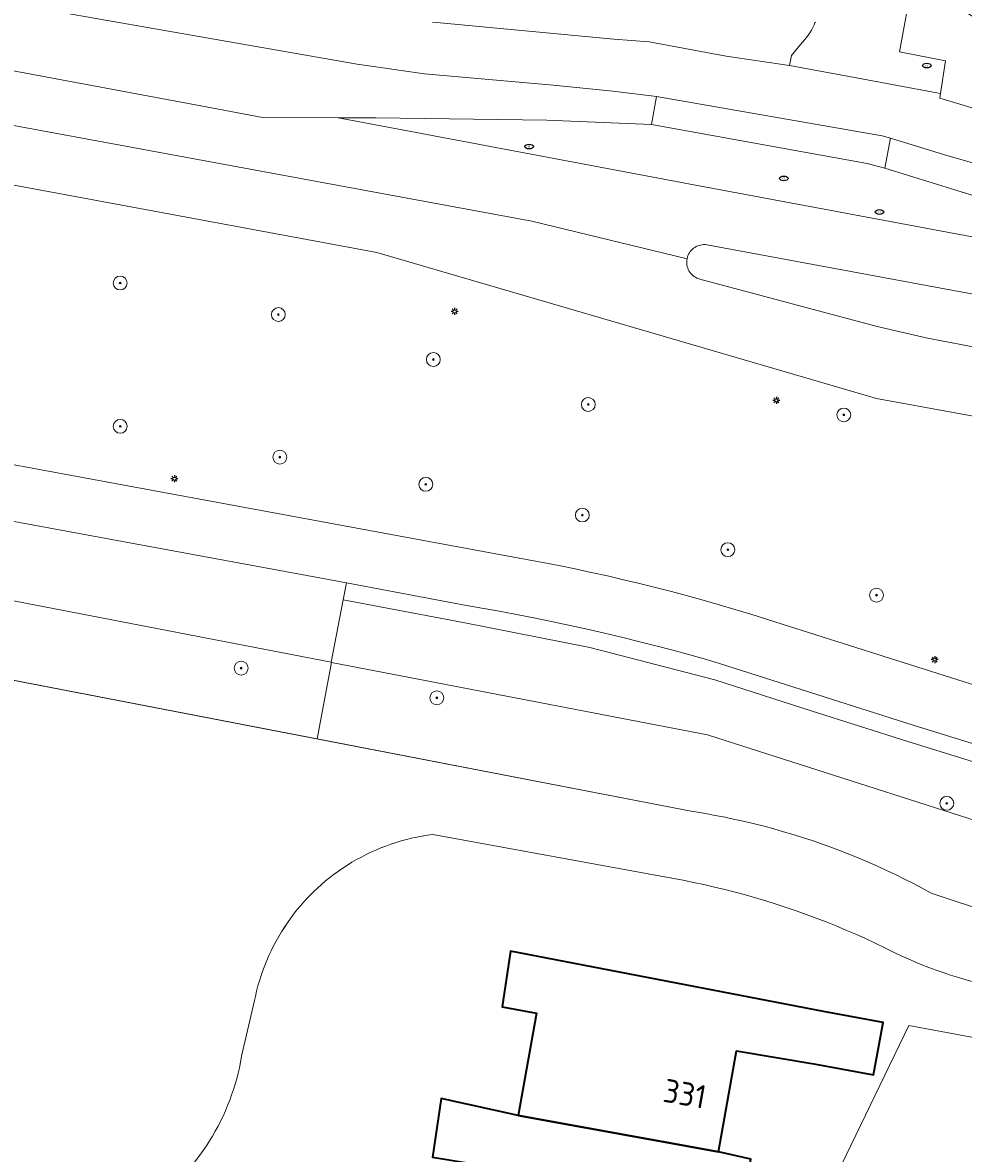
# Model space of a CAD drawing. Header units: metres. Extents: x 152610 to 160096, y 456114 to 462495.
# Tile 304 of 656: x 157290 to 157345, y 460435 to 460500. Entities that reach past the tile are written whole.
import ezdxf
from ezdxf.enums import TextEntityAlignment as Align

# ---------------------------------------------------------------- set-up
doc = ezdxf.new("R2010")
doc.units = ezdxf.units.M
doc.header["$LTSCALE"] = 0.5
doc.layers.get('0').update_dxf_attribs({"linetype": 'CONTINUOUS'})
for name, color, linetype, lineweight in [('B-PV-GK-BESCHOEIING-G', 251, 'GK-BESCHOEIING-SO', 18), ('B-PV-GR-BEPLANTING_CULTUUR_BOSPLANTSOEN-GV', 251, 'CONTINUOUS', 18), ('B-PV-GR-BOOM-S', 251, 'CONTINUOUS', 25), ('B-PV-GW-TALUD_KRUIN-G', 251, 'CONTINUOUS', 18), ('B-PV-IE-MEUBILAIR-S', 251, 'CONTINUOUS', 25), ('B-PV-OG-BEBOUWING-GV', 6, 'CONTINUOUS', 35), ('B-PV-OG-BEBOUWING-T18', 1, 'CONTINUOUS', 18), ('B-PV-OG-TERREIN_BEGROEID-GV', 251, 'CONTINUOUS', 18), ('B-PV-OG-WATER_SLOOT-GV', 251, 'CONTINUOUS', 18), ('B-PV-VH-GESLOTENVERHARDING_ASFALT-GV', 251, 'CONTINUOUS', 18), ('B-PV-VH-OPENVERHARDING_BETONSTRAATSTEEN-GV', 251, 'CONTINUOUS', 18), ('B-PV-VH-OPENVERHARDING_STRAATBAKSTEEN-GV', 251, 'CONTINUOUS', 18), ('B-PV-VH-OPENVERHARDING_TEGEL-GV', 251, 'CONTINUOUS', 18)]:
    doc.layers.add(name, color=color, linetype=linetype, lineweight=lineweight)
doc.styles.add('NLCS-ISO', font='NLCS-ISO.ttf')
doc.styles.add('NLCS-ISO-M750-T18', font='NLCS-ISO.ttf', dxfattribs={"height": 1.35})
doc.linetypes.add('GK-BESCHOEIING-SO', pattern='A,18,-3,[1,NLCS.SHX,S=0.6,R=0,X=0,Y=0],-3', length=24)

# ---------------------------------------------------------------- blocks, each defined once
blk = doc.blocks.new('SIE-MEUBILAIR_PAAL_LICHTMAST-SO')
for points in [[(-0.62, 0), (-1, 0)], [(-0.71, 0.71), (-0.44, 0.44)], [(0, 1), (0, 0.62)], [(0.44, 0.44), (0.71, 0.71)], [(1, 0), (0.62, 0)], [(-0.71, -0.71), (-0.44, -0.44)], [(0, -0.62), (0, -1)], [(0.44, -0.44), (0.71, -0.71)]]:
    blk.add_lwpolyline(points)
blk.add_circle((0, 0), 0.5)
blk = doc.blocks.new('SIE-MEUBILAIR_PUT_RIOOLPUT-SO')
blk.add_ellipse((0, 0), major_axis=(1.25, 0), ratio=0.54)
at = {"style": 'NLCS-ISO'}
blk.add_text('ri', height=0.75, dxfattribs=at).set_placement((-0.04, 0.07), align=Align.MIDDLE_CENTER)
blk = doc.blocks.new('SGR-BOOM_GBKN-SO')
at = {"linetype": 'ByBlock', "lineweight": 18}
h = blk.add_hatch(color=0, dxfattribs=at)
h.dxf.hatch_style = 1
edge = h.paths.add_edge_path()
edge.add_arc((0, 0), 0.25, 0, 360)
at = {"color": 0, "linetype": 'ByBlock', "lineweight": 18}
for radius in [2, 0.25]:
    blk.add_circle((0, 0), radius, dxfattribs=at)
at = {"color": 0, "linetype": 'ByBlock', "lineweight": 18, "style": 'NLCS-ISO'}
blk.add_attdef('SOORT', (2.5, 0), '', height=1.5, dxfattribs=at)

msp = doc.modelspace()

# ---------------------------------------------------------------- linework, layer by layer
at = {"layer": 'B-PV-GK-BESCHOEIING-G', "flags": 128}
msp.add_lwpolyline([(157084.927, 460501.066), (157090.894, 460500), (157114.855, 460495.558), (157140.441, 460490.815), (157146.544, 460489.683), (157150.016, 460489.037), (157154.999, 460488.075), (157158.26, 460487.445), (157164.708, 460486.2), (157168.143, 460485.537), (157176.612, 460483.901), (157179.364, 460483.37), (157328.965, 460454.483), (157329.129, 460454.457), (157329.699, 460454.362), (157330.268, 460454.259), (157330.835, 460454.148), (157331.4, 460454.029), (157331.964, 460453.902), (157332.526, 460453.768), (157333.086, 460453.626), (157333.644, 460453.476), (157334.2, 460453.318), (157334.754, 460453.153), (157335.305, 460452.98), (157335.854, 460452.799), (157336.401, 460452.611), (157336.944, 460452.415), (157337.485, 460452.212), (157338.023, 460452.001), (157338.558, 460451.783), (157339.09, 460451.558), (157339.619, 460451.325), (157340.145, 460451.085), (157340.667, 460450.837), (157341.186, 460450.583), (157341.701, 460450.321), (157342.212, 460450.052), (157342.72, 460449.776), (157346.262, 460448.599), (157349.904, 460447.784), (157384.758, 460441.343), (157386.279, 460441.062), (157391.092, 460440.173), (157391.27, 460440.137), (157391.61, 460440.061), (157391.949, 460439.978), (157392.286, 460439.887), (157392.621, 460439.788), (157392.953, 460439.681), (157393.283, 460439.567), (157393.61, 460439.445), (157393.934, 460439.316), (157394.255, 460439.18), (157394.573, 460439.036), (157394.888, 460438.885), (157395.199, 460438.727), (157395.506, 460438.561), (157395.809, 460438.389), (157396.109, 460438.21), (157396.404, 460438.024), (157396.695, 460437.831), (157396.981, 460437.632), (157397.263, 460437.426), (157397.54, 460437.213), (157397.812, 460436.995), (157398.079, 460436.77), (157398.34, 460436.539), (157398.596, 460436.302), (157398.847, 460436.06), (157399.092, 460435.811), (157399.332, 460435.558), (157399.565, 460435.298), (157399.793, 460435.034), (157400.014, 460434.764), (157400.23, 460434.489), (157400.438, 460434.21), (157400.641, 460433.926), (157400.837, 460433.637), (157401.026, 460433.344), (157401.208, 460433.046), (157401.384, 460432.744), (157401.552, 460432.439), (157401.714, 460432.13), (157401.868, 460431.817), (157402.015, 460431.5), (157402.155, 460431.181), (157402.287, 460430.858), (157402.412, 460430.532), (157402.53, 460430.203), (157402.64, 460429.872), (157402.742, 460429.539), (157402.837, 460429.203), (157402.924, 460428.865), (157403.003, 460428.525), (157403.02, 460428.394), (157403.067, 460428.002), (157403.106, 460427.609), (157403.137, 460427.216), (157403.16, 460426.822), (157403.175, 460426.427), (157403.182, 460426.032), (157403.181, 460425.638), (157403.172, 460425.243), (157403.155, 460424.849), (157403.13, 460424.455), (157403.097, 460424.061), (157403.057, 460423.669), (157403.008, 460423.277), (157402.951, 460422.886), (157402.886, 460422.497), (157402.814, 460422.109), (157402.733, 460421.723), (157402.645, 460421.338), (157402.549, 460420.955), (157402.437, 460420.544), (157402.316, 460420.136), (157401.255, 460416.798), (157400.352, 460413.413), (157400.175, 460412.664), (157400.006, 460411.913), (157399.845, 460411.16), (157399.691, 460410.405), (157399.546, 460409.649), (157399.408, 460408.892), (157399.278, 460408.133), (157399.156, 460407.373), (157399.042, 460406.611), (157398.936, 460405.849), (157398.838, 460405.085), (157398.748, 460404.321), (157398.666, 460403.555), (157398.591, 460402.789), (157398.525, 460402.022), (157398.466, 460401.254), (157398.416, 460400.486), (157398.39, 460400.032), (157398.382, 460399.377), (157398.383, 460398.722), (157398.391, 460398.066), (157398.408, 460397.411), (157398.432, 460396.757), (157398.465, 460396.102), (157398.505, 460395.448), (157398.553, 460394.795), (157398.61, 460394.142), (157398.674, 460393.49), (157398.746, 460392.839), (157398.827, 460392.189), (157398.915, 460391.539), (157399.011, 460390.891), (157399.115, 460390.244), (157399.227, 460389.599), (157399.346, 460388.955), (157399.474, 460388.312), (157399.609, 460387.671), (157399.753, 460387.032), (157399.904, 460386.394), (157400.063, 460385.758), (157400.091, 460385.648), (157400.124, 460385.511), (157400.16, 460385.33), (157400.188, 460385.148), (157400.209, 460384.964), (157400.221, 460384.78), (157400.226, 460384.596), (157400.222, 460384.411), (157400.211, 460384.227), (157400.191, 460384.043), (157400.164, 460383.861), (157400.128, 460383.68), (157400.085, 460383.5), (157400.034, 460383.323), (157399.976, 460383.148), (157399.91, 460382.976), (157399.836, 460382.806), (157399.756, 460382.64), (157399.668, 460382.478), (157399.573, 460382.32), (157399.472, 460382.165), (157399.363, 460382.016), (157399.249, 460381.871), (157399.128, 460381.732), (157399.002, 460381.597), (157398.869, 460381.469), (157398.732, 460381.346), (157398.589, 460381.229), (157398.441, 460381.119), (157398.288, 460381.015), (157398.131, 460380.917), (157397.97, 460380.827), (157397.806, 460380.744), (157397.637, 460380.668), (157397.466, 460380.599), (157397.292, 460380.538), (157395.18, 460380.217), (157395.032, 460380.21), (157394.862, 460380.208), (157394.692, 460380.215), (157394.523, 460380.23), (157394.354, 460380.253), (157394.187, 460380.284), (157394.021, 460380.322), (157393.858, 460380.369), (157393.697, 460380.422), (157393.538, 460380.484), (157393.383, 460380.553), (157393.231, 460380.629), (157393.082, 460380.712), (157392.938, 460380.802), (157392.798, 460380.899), (157392.663, 460381.002), (157392.533, 460381.111), (157392.408, 460381.227), (157392.289, 460381.348), (157392.175, 460381.475), (157392.068, 460381.606), (157391.967, 460381.743), (157391.873, 460381.885), (157391.785, 460382.03), (157391.704, 460382.18), (157391.63, 460382.333), (157391.564, 460382.49), (157391.505, 460382.649), (157391.463, 460382.737), (157391.422, 460382.826), (157391.399, 460382.872), (157391.248, 460383.188), (157391.104, 460383.507), (157390.968, 460383.829), (157390.839, 460384.155), (157390.717, 460384.483), (157390.603, 460384.814), (157390.496, 460385.147), (157390.397, 460385.483), (157390.306, 460385.821), (157390.223, 460386.161), (157390.147, 460386.503), (157390.079, 460386.846), (157390.019, 460387.191), (157389.967, 460387.537), (157389.923, 460387.884), (157389.887, 460388.232), (157389.859, 460388.581), (157389.839, 460388.931), (157389.826, 460389.281), (157389.822, 460389.631), (157389.826, 460389.981), (157389.838, 460390.331), (157389.857, 460390.68), (157389.885, 460391.029), (157389.935, 460393.795), (157389.861, 460396.561), (157389.681, 460398.937), (157389.398, 460401.303), (157389.362, 460403.501), (157389.14, 460405.689), (157388.946, 460407.605), (157388.757, 460409.521), (157388.959, 460412.184), (157388.953, 460414.855), (157388.862, 460417.103), (157388.683, 460419.345), (157388.461, 460421.735), (157388.074, 460424.104), (157387.377, 460426.934), (157386.45, 460429.697), (157386.407, 460429.984), (157386.356, 460430.269), (157386.298, 460430.553), (157386.231, 460430.836), (157386.157, 460431.116), (157386.075, 460431.394), (157385.985, 460431.67), (157385.888, 460431.943), (157385.783, 460432.214), (157385.671, 460432.481), (157385.552, 460432.746), (157385.425, 460433.007), (157385.291, 460433.264), (157385.151, 460433.518), (157385.003, 460433.767), (157384.848, 460434.013), (157384.687, 460434.254), (157384.519, 460434.49), (157384.345, 460434.722), (157384.164, 460434.949), (157384.023, 460435.117), (157383.193, 460435.965), (157382.273, 460436.714), (157382.036, 460436.889), (157381.793, 460437.058), (157381.547, 460437.219), (157381.296, 460437.375), (157381.041, 460437.523), (157380.782, 460437.664), (157380.519, 460437.799), (157380.253, 460437.926), (157379.983, 460438.045), (157379.71, 460438.158), (157379.435, 460438.263), (157379.156, 460438.36), (157378.875, 460438.45), (157378.592, 460438.533), (157378.306, 460438.607), (157378.019, 460438.674), (157377.73, 460438.733), (157377.439, 460438.784), (157377.148, 460438.827), (157376.855, 460438.863), (157376.712, 460438.877), (157347.189, 460444.228), (157346.798, 460444.297), (157346.369, 460444.38), (157345.942, 460444.471), (157345.517, 460444.57), (157345.093, 460444.676), (157344.672, 460444.79), (157344.253, 460444.912), (157343.836, 460445.042), (157343.421, 460445.179), (157343.009, 460445.324), (157342.6, 460445.476), (157342.194, 460445.636), (157341.791, 460445.803), (157341.39, 460445.978), (157340.994, 460446.16), (157340.6, 460446.349), (157340.048, 460446.622), (157339.493, 460446.887), (157338.934, 460447.145), (157338.373, 460447.396), (157337.807, 460447.64), (157337.239, 460447.876), (157336.668, 460448.104), (157336.094, 460448.326), (157335.517, 460448.54), (157334.937, 460448.746), (157334.355, 460448.945), (157333.77, 460449.136), (157333.182, 460449.319), (157332.593, 460449.495), (157332.001, 460449.664), (157331.407, 460449.824), (157330.81, 460449.977), (157330.212, 460450.122), (157329.613, 460450.259), (157329.011, 460450.389), (157328.408, 460450.51), (157328.19, 460450.552), (157313.958, 460453.158), (157313.651, 460453.115), (157313.344, 460453.064), (157313.04, 460453.005), (157312.736, 460452.939), (157312.435, 460452.864), (157312.136, 460452.782), (157311.838, 460452.692), (157311.544, 460452.595), (157311.252, 460452.49), (157310.962, 460452.377), (157310.676, 460452.257), (157310.393, 460452.13), (157310.113, 460451.996), (157309.837, 460451.854), (157309.564, 460451.705), (157309.296, 460451.549), (157309.031, 460451.387), (157308.771, 460451.217), (157308.515, 460451.041), (157308.264, 460450.859), (157308.018, 460450.67), (157307.777, 460450.475), (157307.54, 460450.273), (157307.309, 460450.066), (157307.084, 460449.853), (157306.864, 460449.634), (157306.735, 460449.5), (157306.525, 460449.272), (157306.32, 460449.038), (157306.122, 460448.799), (157305.93, 460448.556), (157305.744, 460448.307), (157305.565, 460448.053), (157305.392, 460447.796), (157305.226, 460447.533), (157305.067, 460447.267), (157304.914, 460446.996), (157304.769, 460446.722), (157304.631, 460446.444), (157304.5, 460446.162), (157304.376, 460445.878), (157304.26, 460445.59), (157304.151, 460445.299), (157304.05, 460445.006), (157303.956, 460444.71), (157303.87, 460444.411), (157303.792, 460444.111), (157303.721, 460443.809), (157303.672, 460443.574), (157302.927, 460440.354), (157302.924, 460440.338), (157302.866, 460440.015), (157302.799, 460439.694), (157302.725, 460439.375), (157302.643, 460439.057), (157302.553, 460438.742), (157302.455, 460438.429), (157302.35, 460438.118), (157302.238, 460437.81), (157302.118, 460437.505), (157301.99, 460437.203), (157301.855, 460436.904), (157301.713, 460436.608), (157301.564, 460436.316), (157301.407, 460436.028), (157301.244, 460435.744), (157301.074, 460435.463), (157300.897, 460435.187), (157300.713, 460434.916), (157300.523, 460434.649), (157300.326, 460434.386), (157300.123, 460434.129), (157299.914, 460433.876), (157299.698, 460433.629), (157299.477, 460433.387), (157299.25, 460433.15), (157299.017, 460432.92), (157298.779, 460432.694), (157298.535, 460432.475), (157298.286, 460432.262), (157298.031, 460432.055), (157297.772, 460431.854), (157296.403, 460430.953), (157294.933, 460430.229), (157292.146, 460429.692), (157289.319, 460429.439), (157286.644, 460429.459), (157283.982, 460429.732), (157282.952, 460429.907), (157281.93, 460430.119), (157280.522, 460430.357), (157279.122, 460430.634), (157275.073, 460431.666), (157271.12, 460433.021), (157270.476, 460433.282), (157269.852, 460433.587), (157269.698, 460433.674), (157269.406, 460433.847), (157269.117, 460434.026), (157268.833, 460434.213), (157268.554, 460434.406), (157268.279, 460434.605), (157268.009, 460434.811), (157267.744, 460435.023), (157267.484, 460435.241), (157267.229, 460435.466), (157266.98, 460435.696), (157266.736, 460435.932), (157266.497, 460436.174), (157266.265, 460436.421), (157266.038, 460436.674), (157265.817, 460436.932), (157265.603, 460437.195), (157265.394, 460437.463), (157265.192, 460437.736), (157264.997, 460438.014), (157264.813, 460438.284), (157264.627, 460438.572), (157264.447, 460438.864), (157264.274, 460439.161), (157264.108, 460439.461), (157263.949, 460439.765), (157263.798, 460440.073), (157263.653, 460440.384), (157263.516, 460440.698), (157263.386, 460441.016), (157263.263, 460441.336), (157263.149, 460441.659), (157263.041, 460441.985), (157262.941, 460442.314), (157262.849, 460442.644), (157262.765, 460442.977), (157262.689, 460443.311), (157262.62, 460443.647), (157262.559, 460443.985), (157262.506, 460444.324), (157262.461, 460444.664), (157262.424, 460445.005), (157262.395, 460445.347), (157262.374, 460445.689), (157262.36, 460446.032), (157262.355, 460446.375), (157262.358, 460446.718), (157262.418, 460447.161), (157262.47, 460447.605), (157262.509, 460448.013), (157262.54, 460448.421), (157262.563, 460448.83), (157262.578, 460449.24), (157262.585, 460449.649), (157262.584, 460450.059), (157262.575, 460450.468), (157262.557, 460450.878), (157262.532, 460451.286), (157262.499, 460451.695), (157262.458, 460452.102), (157262.409, 460452.509), (157262.353, 460452.915), (157262.288, 460453.319), (157262.215, 460453.722), (157262.135, 460454.124), (157262.046, 460454.524), (157261.95, 460454.922), (157261.846, 460455.318), (157261.735, 460455.712), (157261.615, 460456.104), (157261.488, 460456.494), (157261.354, 460456.881), (157261.212, 460457.265), (157261.062, 460457.646), (157260.905, 460458.025), (157260.741, 460458.4), (157260.569, 460458.772), (157260.391, 460459.14), (157260.205, 460459.505), (157260.012, 460459.867), (157259.811, 460460.224), (157259.604, 460460.578), (157259.391, 460460.927), (157259.17, 460461.272), (157258.942, 460461.613), (157258.708, 460461.949), (157258.468, 460462.281), (157258.426, 460462.337), (157257.732, 460463.025), (157257.007, 460463.68), (157256.696, 460463.94), (157256.381, 460464.194), (157256.06, 460464.442), (157255.735, 460464.684), (157255.405, 460464.919), (157255.07, 460465.147), (157254.731, 460465.369), (157254.388, 460465.584), (157254.04, 460465.792), (157253.689, 460465.993), (157253.333, 460466.187), (157252.974, 460466.375), (157252.611, 460466.555), (157252.244, 460466.728), (157251.875, 460466.893), (157251.502, 460467.052), (157251.126, 460467.203), (157250.747, 460467.346), (157250.365, 460467.482), (157249.981, 460467.61), (157249.594, 460467.731), (157249.205, 460467.844), (157248.814, 460467.95), (157248.421, 460468.047), (157248.026, 460468.137), (157247.629, 460468.219), (157247.231, 460468.294), (157246.975, 460468.337), (157227.369, 460472.108), (157149.617, 460487.065), (157146.145, 460487.713), (157142.522, 460488.415), (157140.441, 460488.799), (157085.972, 460498.852), (157082.324, 460497.888), (157078.763, 460496.64), (157076.795, 460495.654), (157076.267, 460495.356), (157075.743, 460495.05), (157075.223, 460494.738), (157074.708, 460494.419), (157074.196, 460494.093), (157073.689, 460493.76), (157073.187, 460493.421), (157072.688, 460493.075), (157072.195, 460492.723), (157071.706, 460492.364), (157071.222, 460491.999), (157070.743, 460491.627), (157070.269, 460491.249), (157069.799, 460490.865), (157069.335, 460490.474), (157068.876, 460490.078), (157068.423, 460489.676), (157067.975, 460489.267), (157067.532, 460488.853), (157067.519, 460488.841), (157067.075, 460488.41), (157066.636, 460487.973), (157066.204, 460487.53), (157065.777, 460487.082), (157065.356, 460486.628), (157064.94, 460486.169), (157064.531, 460485.704), (157064.128, 460485.235), (157063.73, 460484.76), (157063.339, 460484.28), (157062.955, 460483.795), (157062.576, 460483.305), (157062.204, 460482.81), (157061.838, 460482.311), (157061.479, 460481.807), (157061.429, 460481.735), (157061.087, 460481.237), (157060.751, 460480.734), (157060.423, 460480.226), (157060.101, 460479.715), (157059.785, 460479.199), (157059.477, 460478.679), (157059.175, 460478.155), (157058.881, 460477.627), (157058.593, 460477.095), (157058.313, 460476.559), (157058.04, 460476.02), (157057.773, 460475.477), (157057.514, 460474.931), (157057.263, 460474.381), (157057.219, 460474.284), (157056.163, 460471.915), (157055.058, 460469.27), (157054.042, 460466.589), (157052.718, 460462.628), (157051.582, 460458.609), (157051.337, 460457.513), (157051.099, 460456.415), (157050.87, 460455.316), (157050.648, 460454.215), (157050.434, 460453.112), (157050.228, 460452.008), (157050.03, 460450.903), (157049.84, 460449.796), (157049.657, 460448.688), (157049.483, 460447.578), (157049.316, 460446.468), (157049.158, 460445.356), (157049.007, 460444.243), (157048.864, 460443.129), (157048.813, 460442.715), (157048.402, 460438.603), (157048.236, 460434.474), (157048.304, 460430.141), (157048.629, 460425.819), (157048.744, 460425.484), (157048.863, 460425.111), (157048.975, 460424.736), (157049.079, 460424.359), (157049.175, 460423.98), (157049.264, 460423.599), (157049.345, 460423.216), (157049.418, 460422.832), (157049.483, 460422.446), (157049.54, 460422.059), (157049.589, 460421.671), (157049.631, 460421.282), (157049.664, 460420.892), (157049.689, 460420.501), (157049.707, 460420.11), (157049.716, 460419.719), (157049.717, 460419.328), (157049.711, 460418.937), (157049.696, 460418.546), (157049.674, 460418.155), (157049.643, 460417.765), (157049.634, 460417.667), (157049.593, 460417.278), (157049.544, 460416.891), (157049.488, 460416.504), (157049.423, 460416.119), (157049.351, 460415.735), (157049.27, 460415.353), (157049.182, 460414.972), (157049.086, 460414.593), (157048.983, 460414.217), (157048.872, 460413.842), (157048.753, 460413.47), (157048.626, 460413.1), (157048.492, 460412.733), (157048.35, 460412.369), (157048.201, 460412.008), (157048.045, 460411.65), (157047.954, 460411.535), (157047.812, 460411.365), (157047.664, 460411.201), (157047.51, 460411.042), (157047.35, 460410.889), (157047.185, 460410.741), (157047.015, 460410.6), (157046.839, 460410.465), (157046.659, 460410.336), (157046.475, 460410.214), (157046.286, 460410.099), (157046.093, 460409.99), (157045.896, 460409.889), (157045.696, 460409.795), (157045.492, 460409.708), (157045.374, 460409.661), (157045.165, 460409.586), (157044.954, 460409.518), (157044.74, 460409.458), (157044.524, 460409.405), (157044.307, 460409.36), (157044.088, 460409.323), (157043.868, 460409.294), (157043.647, 460409.273), (157043.425, 460409.26), (157043.203, 460409.255), (157042.981, 460409.258), (157042.76, 460409.269), (157042.538, 460409.288), (157042.318, 460409.315), (157042.099, 460409.349), (157041.881, 460409.392), (157041.665, 460409.442), (157041.45, 460409.501), (157041.238, 460409.567), (157041.029, 460409.64), (157040.822, 460409.721), (157018.486, 460413.709), (157018.334, 460413.725), (157018.181, 460413.733), (157018.028, 460413.732), (157017.876, 460413.724), (157017.724, 460413.708), (157017.573, 460413.684), (157017.423, 460413.652), (157017.275, 460413.612), (157017.13, 460413.565), (157016.987, 460413.51), (157016.848, 460413.448), (157016.712, 460413.378), (157016.579, 460413.301), (157016.451, 460413.218), (157016.328, 460413.128), (157016.209, 460413.032), (157016.095, 460412.929), (157015.987, 460412.821), (157015.885, 460412.708), (157015.789, 460412.589), (157015.699, 460412.465), (157015.616, 460412.337), (157015.539, 460412.204), (157015.47, 460412.068), (157015.408, 460411.928), (157015.353, 460411.785), (157015.306, 460411.64), (157015.266, 460411.492), (157015.235, 460411.343), (157015.211, 460411.192), (157015.195, 460411.04), (157015.187, 460410.887), (157015.187, 460410.734), (157015.195, 460410.581), (157015.211, 460410.429), (157015.235, 460410.278), (157015.267, 460410.129), (157015.306, 460409.981), (157015.353, 460409.836), (157015.408, 460409.693), (157015.47, 460409.553), (157015.54, 460409.417), (157015.616, 460409.285), (157015.699, 460409.156), (157015.789, 460409.033), (157015.885, 460408.914), (157015.988, 460408.8), (157016.096, 460408.692), (157016.209, 460408.589), (157016.328, 460408.493), (157016.452, 460408.403), (157016.58, 460408.32), (157016.712, 460408.243), (157016.848, 460408.174), (157016.988, 460408.112), (157017.131, 460408.057), (157017.276, 460408.009), (157017.424, 460407.97), (157017.573, 460407.938), (157017.721, 460407.914), (157034.697, 460404.591), (157034.805, 460404.55), (157035.015, 460404.463), (157035.221, 460404.37), (157035.423, 460404.269), (157035.622, 460404.161), (157035.817, 460404.046), (157036.008, 460403.924), (157036.194, 460403.796), (157036.376, 460403.661), (157036.552, 460403.52), (157036.724, 460403.372), (157036.89, 460403.219), (157037.051, 460403.06), (157037.206, 460402.895), (157037.355, 460402.725), (157037.499, 460402.55), (157037.635, 460402.369), (157037.766, 460402.184), (157037.889, 460401.995), (157038.006, 460401.801), (157038.116, 460401.603), (157038.219, 460401.402), (157038.315, 460401.197), (157039.609, 460397.814), (157039.663, 460397.715), (157039.732, 460397.573), (157039.794, 460397.428), (157039.849, 460397.28), (157039.896, 460397.129), (157039.936, 460396.976), (157039.968, 460396.821), (157039.992, 460396.665), (157040.008, 460396.508), (157040.016, 460396.35), (157040.015, 460396.192), (157040.007, 460396.034), (157039.991, 460395.877), (157039.967, 460395.721), (157039.936, 460395.566), (157039.896, 460395.413), (157039.849, 460395.262), (157039.794, 460395.114), (157039.732, 460394.969), (157039.662, 460394.827), (157033.984, 460387.661), (157033.556, 460387.123), (157033.134, 460386.579), (157032.718, 460386.031), (157032.309, 460385.478), (157031.906, 460384.921), (157031.51, 460384.358), (157031.121, 460383.791), (157030.738, 460383.22), (157030.361, 460382.644), (157029.992, 460382.064), (157029.629, 460381.48), (157029.273, 460380.891), (157028.924, 460380.299), (157028.581, 460379.702), (157028.246, 460379.101), (157027.918, 460378.497), (157027.596, 460377.889), (157027.282, 460377.277), (157026.975, 460376.661), (157026.676, 460376.042), (157026.383, 460375.419), (157026.098, 460374.793), (157025.82, 460374.164), (157025.549, 460373.532), (157025.286, 460372.896), (157025.285, 460372.895), (157024.674, 460371.335), (157024.108, 460369.758), (157023.84, 460369), (157023.579, 460368.238), (157023.326, 460367.475), (157023.08, 460366.709), (157022.843, 460365.94), (157022.612, 460365.169), (157022.39, 460364.396), (157022.175, 460363.621), (157021.968, 460362.843), (157021.768, 460362.064), (157021.577, 460361.283), (157021.393, 460360.499), (157021.217, 460359.714), (157021.049, 460358.928), (157020.888, 460358.139), (157020.736, 460357.349), (157020.652, 460356.897), (157020.393, 460355.419), (157020.145, 460353.939), (157019.658, 460350.792), (157019.221, 460347.638), (157018.941, 460345.39), (157018.688, 460343.138), (157018.239, 460338.401), (157017.906, 460333.654), (157017.873, 460333.102), (157017.842, 460332.55), (157017.662, 460328.247), (157017.577, 460323.942), (157017.585, 460319.737), (157017.683, 460315.534), (157017.87, 460311.33), (157018.146, 460307.131), (157018.516, 460302.866), (157018.978, 460298.609), (157019.531, 460294.391), (157020.178, 460290.187), (157020.959, 460285.733), (157021.858, 460281.301), (157021.963, 460281.108), (157022.075, 460280.919), (157022.194, 460280.735), (157022.32, 460280.555), (157022.452, 460280.379), (157022.59, 460280.209), (157022.734, 460280.043), (157022.885, 460279.883), (157023.041, 460279.729), (157023.203, 460279.58), (157023.369, 460279.438), (157023.541, 460279.301), (157023.718, 460279.171), (157023.9, 460279.048), (157024.086, 460278.931), (157024.276, 460278.821), (157024.47, 460278.718), (157024.667, 460278.622), (157024.868, 460278.533), (157025.072, 460278.452), (157025.279, 460278.378), (157025.488, 460278.312), (157025.512, 460278.305), (157029.026, 460276.925), (157049.737, 460268.793), (157049.876, 460268.776), (157050.02, 460268.75), (157050.163, 460268.716), (157050.304, 460268.674), (157050.442, 460268.625), (157050.578, 460268.569), (157050.71, 460268.505), (157050.838, 460268.434), (157050.963, 460268.356), (157051.083, 460268.271), (157051.198, 460268.181), (157051.308, 460268.083), (157051.413, 460267.981), (157051.512, 460267.872), (157051.605, 460267.758), (157051.691, 460267.64), (157051.771, 460267.517), (157051.844, 460267.389), (157051.91, 460267.258), (157051.969, 460267.124), (157052.02, 460266.986), (157052.064, 460266.846), (157052.1, 460266.704), (157052.129, 460266.56), (157052.149, 460266.414), (157052.162, 460266.268), (157052.166, 460266.121), (157052.163, 460265.975), (157052.151, 460265.828), (157052.132, 460265.683), (157052.104, 460265.539), (157052.069, 460265.396), (157052.026, 460265.256), (157051.976, 460265.118), (157051.918, 460264.983), (157051.853, 460264.851), (157051.781, 460264.724), (157051.702, 460264.6), (157051.616, 460264.481), (157051.524, 460264.366), (157051.426, 460264.257), (157051.322, 460264.154), (157051.212, 460264.056), (157051.098, 460263.964), (157050.978, 460263.879), (157050.855, 460263.8), (157050.727, 460263.728), (157050.595, 460263.663), (157050.46, 460263.606), (157050.322, 460263.556), (157050.181, 460263.513), (157050.039, 460263.478), (157049.894, 460263.451), (157049.749, 460263.432), (157049.602, 460263.421), (157049.456, 460263.418), (157049.309, 460263.423), (157049.163, 460263.436), (157049.017, 460263.457), (157048.874, 460263.486), (157048.731, 460263.522), (157048.591, 460263.566), (157048.454, 460263.618), (157028.308, 460266.043), (157027.975, 460266.03), (157027.643, 460266.009), (157027.311, 460265.98), (157026.98, 460265.943), (157026.649, 460265.898), (157026.32, 460265.845), (157025.993, 460265.784), (157025.667, 460265.716), (157025.343, 460265.639), (157025.02, 460265.555), (157024.7, 460265.463), (157024.382, 460265.364), (157024.066, 460265.257), (157023.754, 460265.142), (157023.444, 460265.02), (157023.137, 460264.89), (157022.833, 460264.754), (157022.533, 460264.609), (157022.236, 460264.458), (157021.943, 460264.3), (157021.653, 460264.134), (157021.368, 460263.962), (157021.087, 460263.783), (157020.811, 460263.597), (157020.539, 460263.405), (157020.271, 460263.206), (157020.009, 460263.001), (157020.003, 460262.996), (157019.746, 460262.785), (157019.493, 460262.568), (157019.246, 460262.344), (157019.005, 460262.115), (157018.769, 460261.88), (157018.539, 460261.64), (157018.314, 460261.394), (157018.096, 460261.142), (157017.884, 460260.886), (157017.678, 460260.624), (157017.478, 460260.358), (157017.284, 460260.087), (157017.098, 460259.811), (157016.918, 460259.531), (157016.744, 460259.247), (157016.578, 460258.959), (157016.419, 460258.666), (157016.266, 460258.37), (157016.121, 460258.071), (157015.983, 460257.768), (157015.853, 460257.461), (157015.729, 460257.152), (157015.614, 460256.84), (157015.505, 460256.525), (157015.405, 460256.208), (157015.312, 460255.888), (157015.226, 460255.566), (157015.149, 460255.242), (157015.079, 460254.917), (157015.017, 460254.59), (157015.011, 460254.553), (157013.82, 460250), (157013.143, 460246.756), (157001.405, 460191.146), (157000, 460184.732), (156997.633, 460174.8), (156997.493, 460173.346), (156997.657, 460171.895), (156997.712, 460171.664), (156997.774, 460171.436), (156997.844, 460171.209), (156997.922, 460170.985), (156998.008, 460170.764), (156998.1, 460170.546), (156998.2, 460170.331), (156998.307, 460170.119), (156998.422, 460169.912), (156998.543, 460169.708), (156998.671, 460169.508), (156998.806, 460169.313), (156999.401, 460168.307), (157000.499, 460166.995), (157001.458, 460166.09), (157003.875, 460164.694), (157011.572, 460161.825), (157012.806, 460160.604), (157013.355, 460159.971), (157014.137, 460158.065), (157014.834, 460155.342), (157015.117, 460153.297), (157015.204, 460145.343), (157015.396, 460134.798), (157015.451, 460132.934), (157014.919, 460130.341), (157014.89, 460130.233), (157014.823, 460130.032), (157014.742, 460129.837), (157014.646, 460129.648), (157014.536, 460129.467), (157014.412, 460129.295), (157014.276, 460129.133), (157014.128, 460128.981), (157013.969, 460128.841), (157013.8, 460128.713), (157013.622, 460128.599), (157013.436, 460128.498), (157013.242, 460128.412), (157013.043, 460128.34), (157012.839, 460128.284), (157005.607, 460129.019), (157005.424, 460129.044), (157005.241, 460129.061), (157005.057, 460129.07), (157004.873, 460129.071), (157004.688, 460129.063), (157004.505, 460129.048), (157004.322, 460129.025), (157004.14, 460128.994), (157003.96, 460128.956), (157003.782, 460128.909), (157003.606, 460128.855), (157003.432, 460128.793), (157003.262, 460128.724), (157003.094, 460128.647), (157002.93, 460128.563), (157002.77, 460128.472), (157002.614, 460128.374), (157002.462, 460128.27), (157002.315, 460128.159), (157002.172, 460128.042), (157002.036, 460127.918), (157001.904, 460127.789), (157001.778, 460127.654), (157001.659, 460127.514), (157001.545, 460127.369), (157001.438, 460127.219), (157001.337, 460127.065), (157001.244, 460126.906), (157001.157, 460126.744), (157001.077, 460126.578), (157001.005, 460126.408), (157000.94, 460126.236), (157000.916, 460126.166), (157000.865, 460126.005), (157000.822, 460125.841), (157000.786, 460125.676), (157000.759, 460125.509), (157000.739, 460125.341), (157000.727, 460125.172), (157000.724, 460125.003), (157000.728, 460124.834), (157000.74, 460124.665), (157000.76, 460124.497), (157000.788, 460124.331), (157000.824, 460124.165), (157000.868, 460124.002), (157000.92, 460123.841), (157000.978, 460123.682), (157001.045, 460123.527), (157001.119, 460123.375), (157001.199, 460123.226), (157001.287, 460123.081), (157001.382, 460122.941), (157001.483, 460122.805), (157001.59, 460122.675), (157001.703, 460122.549), (157001.823, 460122.429), (157001.947, 460122.315), (157002.077, 460122.207), (157002.212, 460122.105), (157002.352, 460122.009), (157002.496, 460121.92), (157002.644, 460121.839), (157002.796, 460121.764), (157002.951, 460121.696), (157003.109, 460121.636), (157003.269, 460121.584), (157003.433, 460121.539), (157003.456, 460121.533), (157019.798, 460117.846), (157019.962, 460117.823), (157020.228, 460117.779), (157020.491, 460117.727), (157020.753, 460117.668), (157021.013, 460117.6), (157021.271, 460117.525), (157021.527, 460117.442), (157021.78, 460117.352), (157022.03, 460117.254), (157022.277, 460117.149), (157022.521, 460117.036), (157022.762, 460116.917), (157022.999, 460116.79), (157023.232, 460116.656), (157023.461, 460116.515), (157023.685, 460116.368), (157023.905, 460116.214), (157024.121, 460116.053), (157024.331, 460115.886), (157024.537, 460115.713), (157024.737, 460115.534), (157024.932, 460115.349), (157027.443, 460112.794), (157027.788, 460112.426), (157028.138, 460112.063), (157028.495, 460111.706), (157028.857, 460111.355), (157029.224, 460111.01), (157029.597, 460110.67), (157029.975, 460110.336), (157030.359, 460110.009), (157030.747, 460109.687), (157031.141, 460109.372), (157031.54, 460109.063), (157031.943, 460108.76), (157032.351, 460108.464), (157032.764, 460108.174), (157033.182, 460107.891), (157033.604, 460107.615), (157034.03, 460107.345), (157034.46, 460107.082), (157034.895, 460106.826), (157035.333, 460106.577), (157035.776, 460106.334), (157036.222, 460106.099), (157036.672, 460105.871), (157037.125, 460105.65), (157037.582, 460105.437), (157038.042, 460105.23), (157038.506, 460105.031), (157038.972, 460104.84), (157039.442, 460104.655), (157039.448, 460104.653), (157041.686, 460103.805), (157044.881, 460102.781), (157066.717, 460095.251), (157067.404, 460095.039), (157068.093, 460094.835), (157068.784, 460094.638), (157069.477, 460094.449), (157070.173, 460094.268), (157070.87, 460094.094), (157071.57, 460093.928), (157072.271, 460093.77), (157072.974, 460093.62), (157073.678, 460093.478), (157074.384, 460093.343), (157075.092, 460093.217), (157075.801, 460093.098), (157076.511, 460092.987), (157077.222, 460092.884), (157077.935, 460092.789), (157078.648, 460092.702), (157079.362, 460092.623), (157080.078, 460092.552), (157080.793, 460092.489), (157081.51, 460092.434), (157082.227, 460092.387), (157082.945, 460092.347), (157083.663, 460092.316), (157084.381, 460092.293), (157085.1, 460092.278), (157085.819, 460092.27), (157089.522, 460092.08), (157089.727, 460091.961), (157089.922, 460091.828), (157090.108, 460091.681), (157090.284, 460091.523), (157090.449, 460091.353), (157090.602, 460091.173), (157090.742, 460090.982), (157090.869, 460090.783), (157090.983, 460090.575), (157091.082, 460090.361), (157091.166, 460090.14), (157091.235, 460089.913), (157091.289, 460089.683), (157091.327, 460089.449), (157091.349, 460089.214), (157091.355, 460089.086), (157091.346, 460088.962), (157091.321, 460088.841), (157091.281, 460088.724), (157091.226, 460088.613), (157091.157, 460088.51), (157091.076, 460088.416), (157090.983, 460088.334), (157090.88, 460088.265), (157090.77, 460088.209), (157090.653, 460088.169), (157090.531, 460088.143), (157090.486, 460088.138), (157089.056, 460087.781), (157084.204, 460087.149), (157083.73, 460087.133), (157083.039, 460087.118), (157082.347, 460087.11), (157081.656, 460087.111), (157080.965, 460087.12), (157080.273, 460087.137), (157079.582, 460087.161), (157078.892, 460087.194), (157078.201, 460087.235), (157077.512, 460087.283), (157076.823, 460087.34), (157076.134, 460087.405), (157075.447, 460087.477), (157074.76, 460087.558), (157074.074, 460087.646), (157073.39, 460087.743), (157072.706, 460087.847), (157072.024, 460087.959), (157071.343, 460088.079), (157070.663, 460088.207), (157069.985, 460088.343), (157069.309, 460088.487), (157068.634, 460088.638), (157067.962, 460088.797), (157067.291, 460088.964), (157066.622, 460089.139), (157065.955, 460089.322), (157065.29, 460089.512), (157042.07, 460096.72), (157038.883, 460097.752), (157030.308, 460100.482), (157029.814, 460100.608), (157029.057, 460100.809), (157028.302, 460101.017), (157027.549, 460101.233), (157026.799, 460101.457), (157026.051, 460101.688), (157025.305, 460101.927), (157024.562, 460102.174), (157023.821, 460102.428), (157023.083, 460102.69), (157022.347, 460102.959), (157021.615, 460103.236), (157020.885, 460103.52), (157020.158, 460103.812), (157019.434, 460104.111), (157018.714, 460104.417), (157017.996, 460104.731), (157017.282, 460105.052), (157016.571, 460105.381), (157015.863, 460105.716), (157015.159, 460106.059), (157014.459, 460106.409), (157013.762, 460106.766), (157013.069, 460107.131), (157012.379, 460107.502), (157012.029, 460107.691), (157011.483, 460107.993), (157010.941, 460108.303), (157010.404, 460108.619), (157009.87, 460108.942), (157009.341, 460109.271), (157008.815, 460109.608), (157008.295, 460109.951), (157007.778, 460110.301), (157007.266, 460110.658), (157006.759, 460111.021), (157006.257, 460111.39), (157005.759, 460111.766), (157005.266, 460112.149), (157004.778, 460112.537), (157004.295, 460112.932), (157002.086, 460114.877), (157000, 460116.951), (156997.54, 460119.715), (156995.318, 460122.672), (156994.117, 460124.511), (156993.007, 460126.407), (156992.425, 460127.495), (156991.873, 460128.598), (156991.72, 460128.919), (156991.467, 460129.462), (156991.222, 460130.008), (156990.984, 460130.557), (156990.753, 460131.11), (156990.53, 460131.666), (156990.314, 460132.224), (156990.106, 460132.786), (156989.905, 460133.35), (156989.712, 460133.916), (156989.526, 460134.486), (156989.348, 460135.057), (156989.178, 460135.631), (156989.015, 460136.208), (156988.86, 460136.786), (156988.713, 460137.366), (156988.574, 460137.949), (156988.442, 460138.533), (156988.318, 460139.119), (156988.202, 460139.706), (156988.094, 460140.295), (156987.994, 460140.885), (156987.902, 460141.477), (156987.817, 460142.069), (156987.741, 460142.663), (156987.672, 460143.258), (156987.612, 460143.854), (156987.559, 460144.45), (156987.514, 460145.047), (156987.478, 460145.645), (156987.449, 460146.243), (156987.428, 460146.841), (156987.416, 460147.44), (156987.411, 460148.039), (156987.414, 460148.638), (156987.425, 460149.236), (156987.445, 460149.835), (156987.472, 460150.433), (156987.507, 460151.03), (156987.55, 460151.628), (156987.602, 460152.224), (156987.661, 460152.82), (156987.728, 460153.415), (157000, 460248.396), (157000.212, 460250.037), (157002.907, 460284.135), (157005.441, 460339.609), (157009.577, 460418.185), (157010.641, 460427.841), (157017.496, 460461.767)], dxfattribs=at)
at = {"layer": 'B-PV-GR-BEPLANTING_CULTUUR_BOSPLANTSOEN-GV', "flags": 128}
for points in [[(157313.947, 460500.041), (157314.387, 460500), (157324.415, 460499.066), (157326.447, 460498.911), (157330.902, 460498.084), (157334.546, 460497.553), (157334.673, 460498.128), (157335.179, 460498.762), (157335.301, 460498.887), (157335.416, 460499.017), (157335.525, 460499.152), (157335.628, 460499.293), (157335.725, 460499.438), (157335.815, 460499.587), (157335.897, 460499.74), (157335.973, 460499.896), (157336.017, 460500), (157336.041, 460500.056)], [(157350.721, 460452.209), (157329.818, 460458.901), (157308.117, 460463.091), (157307.289, 460458.669), (157328.965, 460454.483), (157329.129, 460454.457), (157329.699, 460454.362), (157330.268, 460454.259), (157330.835, 460454.148), (157331.4, 460454.029), (157331.964, 460453.902), (157332.526, 460453.768), (157333.086, 460453.626), (157333.644, 460453.476), (157334.2, 460453.318), (157334.754, 460453.153), (157335.305, 460452.98), (157335.854, 460452.799), (157336.401, 460452.611), (157336.944, 460452.415), (157337.485, 460452.212), (157338.023, 460452.001), (157338.558, 460451.783), (157339.09, 460451.558), (157339.619, 460451.325), (157340.145, 460451.085), (157340.667, 460450.837), (157341.186, 460450.583), (157341.701, 460450.321), (157342.212, 460450.052), (157342.72, 460449.776), (157346.262, 460448.599)]]:
    msp.add_lwpolyline(points, dxfattribs=at)
msp.add_lwpolyline([(157308.793, 460466.695), (157308.787, 460466.696), (157308.091, 460463.096), (157308.117, 460463.091), (157329.818, 460458.901), (157350.721, 460452.209), (157386.891, 460445.525), (157387.23, 460447.993), (157387.324, 460448.766), (157385.715, 460449.108), (157375.326, 460451.123), (157364.218, 460453.323), (157350.89, 460455.94), (157345.723, 460457.17), (157341.378, 460458.517), (157335.793, 460460.3), (157330.238, 460462.074), (157323.032, 460463.946), (157315.708, 460465.4)], close=True, dxfattribs=at)
at = {"layer": 'B-PV-GW-TALUD_KRUIN-G', "flags": 128}
for points in [[(157308.117, 460463.091), (157308.091, 460463.096), (157156.383, 460492.391)], [(157386.891, 460445.525), (157350.721, 460452.209), (157329.818, 460458.901), (157308.117, 460463.091)]]:
    msp.add_lwpolyline(points, dxfattribs=at)
at = {"layer": 'B-PV-OG-BEBOUWING-GV', "flags": 128}
for points in [[(157336.518, 460442.941), (157318.451, 460446.416), (157317.971, 460443.198), (157319.937, 460442.846), (157318.888, 460436.935), (157330.456, 460434.837), (157331.493, 460440.673), (157335.962, 460439.91), (157339.405, 460439.279), (157339.961, 460442.31)], [(157318.888, 460436.935), (157314.442, 460437.911), (157313.939, 460434.53), (157315.954, 460434.203), (157314.84, 460428.705), (157326.433, 460426.594), (157327.41, 460432.129), (157331.754, 460431.303), (157332.309, 460434.422), (157330.456, 460434.837)]]:
    msp.add_lwpolyline(points, close=True, dxfattribs=at)
at = {"layer": 'B-PV-OG-TERREIN_BEGROEID-GV', "flags": 128}
for points in [[(157140.441, 460525.019), (157274.884, 460500), (157301.183, 460495.106), (157304.124, 460494.535), (157308.499, 460494.529), (157310.673, 460494.526), (157320.546, 460494.381), (157326.588, 460494.14), (157326.866, 460495.762), (157324.348, 460496.069), (157320.908, 460496.413), (157313.482, 460497.072), (157309.603, 460497.627), (157290.461, 460500.979), (157253.749, 460507.976), (157217.577, 460514.695)], [(157417.598, 460464.065), (157353.473, 460475.777), (157339.576, 460478.315), (157310.739, 460486.751), (157307.738, 460487.307), (157239.273, 460500), (157159.531, 460514.663), (157147.227, 460517.313), (157140.676, 460518.562), (157131.932, 460519.7), (157113.918, 460521.073), (157109.423, 460521.396), (157096.713, 460522.308)], [(157153.672, 460499.651), (157319.892, 460468.937), (157320.307, 460468.858), (157321.241, 460468.675), (157322.174, 460468.484), (157323.106, 460468.285), (157324.035, 460468.078), (157324.963, 460467.864), (157325.889, 460467.641), (157326.813, 460467.411), (157327.735, 460467.174), (157328.656, 460466.928), (157329.574, 460466.675), (157330.489, 460466.414), (157331.403, 460466.145), (157332.314, 460465.869), (157333.223, 460465.585), (157334.13, 460465.293), (157345.778, 460461.609)], [(157156.383, 460492.391), (157308.091, 460463.096), (157308.787, 460466.696), (157308.976, 460467.678), (157307.428, 460467.968), (157153.322, 460496.391)], [(157179.364, 460483.37), (157307.289, 460458.669), (157308.117, 460463.091), (157308.091, 460463.096), (157156.383, 460492.391)], [(157345.987, 460458.135), (157341.678, 460459.471), (157330.516, 460463.035), (157329.768, 460463.25), (157328.79, 460463.524), (157327.809, 460463.791), (157326.826, 460464.05), (157325.841, 460464.301), (157324.855, 460464.544), (157323.866, 460464.78), (157322.876, 460465.007), (157321.884, 460465.227), (157320.89, 460465.439), (157319.894, 460465.644), (157318.897, 460465.84), (157317.898, 460466.028), (157316.898, 460466.209), (157315.897, 460466.382), (157308.976, 460467.678), (157308.787, 460466.696), (157308.793, 460466.695), (157315.708, 460465.4), (157323.032, 460463.946), (157330.238, 460462.074), (157335.793, 460460.3), (157341.378, 460458.517), (157345.723, 460457.17)]]:
    msp.add_lwpolyline(points, dxfattribs=at)
for points in [[(157343.264, 460495.931), (157343.22, 460495.651), (157349.115, 460493.892), (157349.853, 460496.774), (157349.394, 460497.262), (157349.022, 460497.582), (157348.644, 460497.895), (157348.261, 460498.203), (157347.874, 460498.504), (157347.481, 460498.798), (157347.084, 460499.087), (157346.682, 460499.368), (157346.276, 460499.644), (157345.865, 460499.912), (157345.726, 460500), (157345.45, 460500.174), (157345.031, 460500.429), (157344.607, 460500.677), (157344.18, 460500.918), (157343.889, 460501.077), (157341.61, 460502.226), (157341.205, 460500), (157340.902, 460498.337), (157343.558, 460497.815)], [(157340.055, 460491.628), (157346.874, 460489.502), (157360.198, 460484.955), (157381.284, 460481.092), (157404.274, 460476.733), (157420.605, 460473.644), (157421.903, 460479.319), (157419.593, 460479.566), (157409.679, 460480.011), (157405.688, 460480.2), (157402.293, 460480.474), (157399.543, 460480.825), (157397.1, 460481.186), (157394.869, 460481.6), (157383.758, 460483.763), (157370.918, 460486.213), (157359.488, 460488.275), (157355.813, 460489.053), (157354.811, 460489.265), (157352.835, 460489.759), (157348.053, 460491.077), (157343.435, 460492.404), (157340.374, 460493.359)]]:
    msp.add_lwpolyline(points, close=True, dxfattribs=at)
at = {"layer": 'B-PV-OG-WATER_SLOOT-GV', "flags": 128}
for points in [[(157346.262, 460448.599), (157342.72, 460449.776), (157342.212, 460450.052), (157341.701, 460450.321), (157341.186, 460450.583), (157340.667, 460450.837), (157340.145, 460451.085), (157339.619, 460451.325), (157339.09, 460451.558), (157338.558, 460451.783), (157338.023, 460452.001), (157337.485, 460452.212), (157336.944, 460452.415), (157336.401, 460452.611), (157335.854, 460452.799), (157335.305, 460452.98), (157334.754, 460453.153), (157334.2, 460453.318), (157333.644, 460453.476), (157333.086, 460453.626), (157332.526, 460453.768), (157331.964, 460453.902), (157331.4, 460454.029), (157330.835, 460454.148), (157330.268, 460454.259), (157329.699, 460454.362), (157329.129, 460454.457), (157328.965, 460454.483), (157307.289, 460458.669), (157179.364, 460483.37)], [(157300.523, 460434.649), (157300.713, 460434.916), (157300.897, 460435.187), (157301.074, 460435.464), (157301.244, 460435.744), (157301.407, 460436.028), (157301.564, 460436.316), (157301.713, 460436.608), (157301.855, 460436.904), (157301.99, 460437.203), (157302.117, 460437.505), (157302.238, 460437.81), (157302.35, 460438.118), (157302.455, 460438.429), (157302.553, 460438.742), (157302.643, 460439.057), (157302.725, 460439.375), (157302.799, 460439.694), (157302.866, 460440.015), (157302.924, 460440.338), (157302.927, 460440.354), (157303.672, 460443.574), (157303.721, 460443.809), (157303.792, 460444.111), (157303.87, 460444.411), (157303.956, 460444.71), (157304.05, 460445.006), (157304.151, 460445.299), (157304.26, 460445.59), (157304.376, 460445.878), (157304.5, 460446.162), (157304.631, 460446.444), (157304.769, 460446.722), (157304.914, 460446.996), (157305.067, 460447.267), (157305.226, 460447.533), (157305.392, 460447.795), (157305.565, 460448.053), (157305.744, 460448.307), (157305.93, 460448.556), (157306.122, 460448.799), (157306.32, 460449.038), (157306.525, 460449.272), (157306.735, 460449.5), (157306.864, 460449.634), (157307.084, 460449.853), (157307.309, 460450.066), (157307.54, 460450.273), (157307.777, 460450.475), (157308.018, 460450.67), (157308.264, 460450.859), (157308.515, 460451.041), (157308.771, 460451.218), (157309.031, 460451.387), (157309.296, 460451.549), (157309.564, 460451.705), (157309.837, 460451.854), (157310.113, 460451.996), (157310.393, 460452.13), (157310.676, 460452.257), (157310.962, 460452.377), (157311.251, 460452.49), (157311.544, 460452.595), (157311.838, 460452.692), (157312.136, 460452.782), (157312.435, 460452.864), (157312.736, 460452.939), (157313.04, 460453.005), (157313.344, 460453.064), (157313.651, 460453.115), (157313.958, 460453.158), (157328.19, 460450.552), (157328.408, 460450.51), (157329.011, 460450.389), (157329.613, 460450.259), (157330.212, 460450.122), (157330.81, 460449.977), (157331.407, 460449.824), (157332.001, 460449.664), (157332.593, 460449.495), (157333.182, 460449.319), (157333.77, 460449.136), (157334.355, 460448.945), (157334.937, 460448.746), (157335.517, 460448.54), (157336.094, 460448.326), (157336.668, 460448.104), (157337.239, 460447.876), (157337.807, 460447.639), (157338.373, 460447.396), (157338.935, 460447.145), (157339.493, 460446.887), (157340.048, 460446.622), (157340.6, 460446.349), (157340.994, 460446.16), (157341.39, 460445.978), (157341.791, 460445.803), (157342.194, 460445.636), (157342.6, 460445.476), (157343.009, 460445.324), (157343.421, 460445.179), (157343.836, 460445.042), (157344.253, 460444.912), (157344.672, 460444.79)]]:
    msp.add_lwpolyline(points, dxfattribs=at)
at = {"layer": 'B-PV-VH-GESLOTENVERHARDING_ASFALT-GV', "flags": 128}
for points in [[(157290.461, 460500.979), (157309.603, 460497.627), (157313.482, 460497.072), (157320.908, 460496.413), (157324.348, 460496.069), (157326.866, 460495.762), (157339.904, 460493.477), (157340.374, 460493.359), (157343.435, 460492.404), (157348.053, 460491.077)], [(157239.273, 460500), (157307.738, 460487.307), (157310.739, 460486.751), (157339.576, 460478.315), (157353.473, 460475.777)], [(157352.84, 460479.85), (157342.523, 460481.813), (157339.612, 460482.472), (157329.377, 460485.217), (157329.374, 460485.218), (157329.288, 460485.244), (157329.205, 460485.277), (157329.125, 460485.318), (157329.049, 460485.366), (157328.978, 460485.421), (157328.911, 460485.481), (157328.851, 460485.547), (157328.796, 460485.619), (157328.748, 460485.695), (157328.707, 460485.775), (157328.673, 460485.858), (157328.647, 460485.944), (157328.629, 460486.032), (157328.618, 460486.121), (157328.615, 460486.21), (157328.621, 460486.3), (157328.634, 460486.389), (157319.67, 460488.559), (157257.655, 460500)], [(157257.655, 460500), (157319.67, 460488.559), (157328.634, 460486.389), (157328.636, 460486.399), (157328.658, 460486.486), (157328.688, 460486.571), (157328.725, 460486.653), (157328.769, 460486.731), (157328.82, 460486.805), (157328.878, 460486.874), (157328.941, 460486.938), (157329.01, 460486.996), (157329.084, 460487.048), (157329.161, 460487.092), (157329.243, 460487.13), (157329.328, 460487.161), (157329.415, 460487.183), (157329.503, 460487.198), (157329.593, 460487.205), (157329.683, 460487.204), (157353.373, 460482.824)], [(157355.187, 460485.771), (157329.022, 460490.652), (157309.949, 460494.255), (157308.499, 460494.529), (157304.124, 460494.535), (157301.183, 460495.106), (157274.884, 460500)], [(157349.115, 460493.892), (157343.22, 460495.651), (157343.264, 460495.931), (157342.844, 460496.015), (157338.716, 460496.776), (157334.546, 460497.553), (157330.902, 460498.084), (157326.447, 460498.911), (157324.415, 460499.066), (157314.387, 460500), (157313.947, 460500.041)], [(157345.778, 460461.609), (157334.13, 460465.293), (157333.223, 460465.585), (157332.314, 460465.869), (157331.403, 460466.145), (157330.489, 460466.414), (157329.574, 460466.675), (157328.656, 460466.928), (157327.735, 460467.174), (157326.813, 460467.411), (157325.889, 460467.641), (157324.963, 460467.864), (157324.035, 460468.078), (157323.106, 460468.285), (157322.174, 460468.484), (157321.241, 460468.675), (157320.307, 460468.858), (157319.892, 460468.937), (157153.672, 460499.651)], [(157153.322, 460496.391), (157307.428, 460467.968), (157308.976, 460467.678), (157315.897, 460466.382), (157316.898, 460466.209), (157317.898, 460466.028), (157318.897, 460465.84), (157319.894, 460465.644), (157320.89, 460465.439), (157321.884, 460465.227), (157322.876, 460465.007), (157323.866, 460464.78), (157324.855, 460464.544), (157325.841, 460464.301), (157326.826, 460464.05), (157327.809, 460463.791), (157328.79, 460463.524), (157329.768, 460463.25), (157330.516, 460463.035), (157341.678, 460459.471), (157345.987, 460458.135)]]:
    msp.add_lwpolyline(points, dxfattribs=at)
at = {"layer": 'B-PV-VH-OPENVERHARDING_BETONSTRAATSTEEN-GV', "flags": 128}
for points in [[(157336.041, 460500.056), (157336.017, 460500), (157335.973, 460499.896), (157335.897, 460499.74), (157335.815, 460499.587), (157335.725, 460499.438), (157335.628, 460499.293), (157335.525, 460499.152), (157335.416, 460499.017), (157335.301, 460498.887), (157335.179, 460498.762), (157334.673, 460498.128), (157334.546, 460497.553), (157338.716, 460496.776), (157342.844, 460496.015), (157343.264, 460495.931), (157343.558, 460497.815), (157340.902, 460498.337), (157341.205, 460500), (157341.61, 460502.226)], [(157353.373, 460482.824), (157329.683, 460487.204), (157329.593, 460487.205), (157329.503, 460487.198), (157329.415, 460487.183), (157329.328, 460487.161), (157329.243, 460487.13), (157329.161, 460487.092), (157329.084, 460487.048), (157329.01, 460486.996), (157328.941, 460486.938), (157328.878, 460486.874), (157328.82, 460486.805), (157328.769, 460486.731), (157328.725, 460486.653), (157328.688, 460486.571), (157328.658, 460486.486), (157328.636, 460486.399), (157328.634, 460486.389), (157328.621, 460486.3), (157328.615, 460486.21), (157328.618, 460486.121), (157328.629, 460486.032), (157328.647, 460485.944), (157328.673, 460485.858), (157328.707, 460485.775), (157328.748, 460485.695), (157328.796, 460485.619), (157328.851, 460485.547), (157328.911, 460485.481), (157328.978, 460485.421), (157329.049, 460485.366), (157329.125, 460485.318), (157329.205, 460485.277), (157329.288, 460485.244), (157329.374, 460485.218), (157329.377, 460485.217), (157339.612, 460482.472), (157342.523, 460481.813), (157352.84, 460479.85)]]:
    msp.add_lwpolyline(points, dxfattribs=at)
msp.add_lwpolyline([(157309.949, 460494.255), (157329.022, 460490.652), (157355.187, 460485.771), (157360.198, 460484.955), (157346.874, 460489.502), (157340.055, 460491.628), (157339.031, 460491.894), (157326.588, 460494.14), (157320.546, 460494.381), (157310.673, 460494.526), (157308.499, 460494.529)], close=True, dxfattribs=at)
at = {"layer": 'B-PV-VH-OPENVERHARDING_STRAATBAKSTEEN-GV', "flags": 128}
msp.add_lwpolyline([(157355.842, 460395.962), (157352.323, 460440.108), (157341.433, 460442.134), (157328.337, 460415.022)], dxfattribs=at)
at = {"layer": 'B-PV-VH-OPENVERHARDING_TEGEL-GV', "flags": 128}
msp.add_lwpolyline([(157326.588, 460494.14), (157339.031, 460491.894), (157340.055, 460491.628), (157340.374, 460493.359), (157339.904, 460493.477), (157326.866, 460495.762)], close=True, dxfattribs=at)

# ---------------------------------------------------------------- block references
at = {"layer": 'B-PV-GR-BOOM-S', "xscale": 0.2, "yscale": 0.2, "zscale": 0.2}
for p in [(157295.916, 460484.987), (157305.047, 460483.166), (157313.992, 460480.573), (157322.936, 460477.98), (157337.681, 460477.374), (157295.921, 460476.715), (157305.129, 460474.935), (157313.555, 460473.367), (157322.593, 460471.594), (157330.992, 460469.596), (157339.57, 460466.971), (157302.897, 460462.757), (157314.191, 460461.046), (157343.626, 460454.953)]:
    msp.add_blockref('SGR-BOOM_GBKN-SO', p, dxfattribs=at)
at = {"layer": 'B-PV-IE-MEUBILAIR-S', "xscale": 0.2, "yscale": 0.2, "zscale": 0.2}
for name, p in [('SIE-MEUBILAIR_PUT_RIOOLPUT-SO', (157342.47, 460497.538)), ('SIE-MEUBILAIR_PUT_RIOOLPUT-SO', (157319.523, 460492.865)), ('SIE-MEUBILAIR_PUT_RIOOLPUT-SO', (157334.217, 460491.03)), ('SIE-MEUBILAIR_PUT_RIOOLPUT-SO', (157339.747, 460489.088)), ('SIE-MEUBILAIR_PAAL_LICHTMAST-SO', (157315.22, 460483.347)), ('SIE-MEUBILAIR_PAAL_LICHTMAST-SO', (157333.795, 460478.212)), ('SIE-MEUBILAIR_PAAL_LICHTMAST-SO', (157299.049, 460473.689)), ('SIE-MEUBILAIR_PAAL_LICHTMAST-SO', (157342.934, 460463.251))]:
    msp.add_blockref(name, p, dxfattribs=at)

# ---------------------------------------------------------------- texts
at = {"layer": 'B-PV-OG-BEBOUWING-T18', "style": 'NLCS-ISO-M750-T18'}
msp.add_text('331', height=1.35, rotation=349.9, dxfattribs=at).set_placement((157328.513, 460438.192), align=Align.MIDDLE)

doc.saveas('drawing.dxf')
